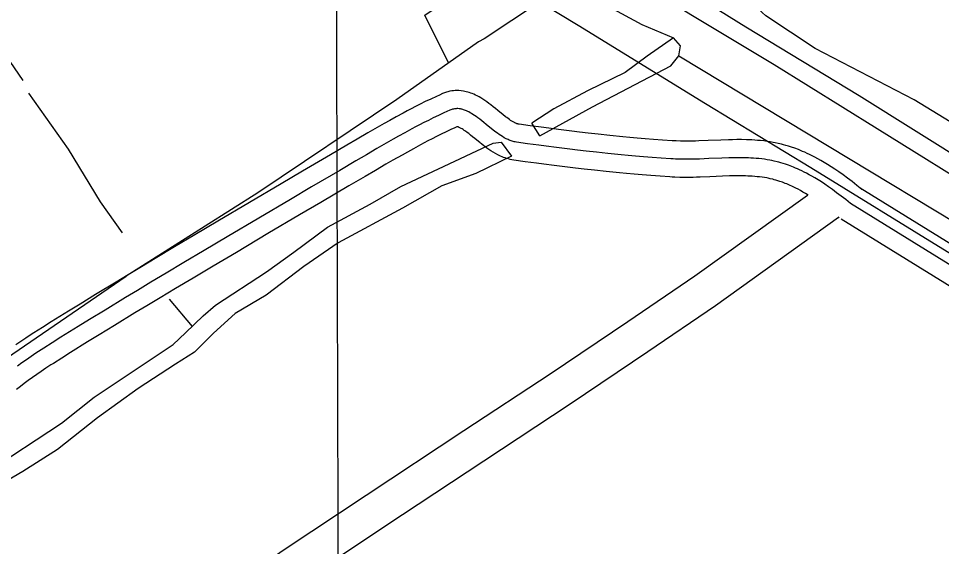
# Model space of a CAD drawing. Extents: x 3355724 to 3393621, y 594744 to 620174.
# Drawn here: x 3385878 to 3386643, y 614825 to 615262 of the extents above; entities that cross this region are included whole.
import ezdxf

# ---------------------------------------------------------------- set-up
doc = ezdxf.new("R2010")
doc.units = 0
for name, color, linetype in [('V-GRID-MAJR', 7, 'Continuous'), ('V-RAIL-TRAK', 7, 'Continuous'), ('V-ROAD-CNTR', 7, 'Continuous'), ('V-TOPO-SHOR', 7, 'Continuous'), ('V-UTIL-LINE', 7, 'Continuous')]:
    doc.layers.add(name, color=color, linetype=linetype)

msp = doc.modelspace()

# ---------------------------------------------------------------- linework, layer by layer
at = {"layer": 'V-GRID-MAJR'}
msp.add_spline([(3386185.128, 600197.427), (3386167.502, 606256.679), (3386149.87, 612317.866), (3386132.239, 618379.073), (3386132.233, 618380.987)], degree=3, dxfattribs=at)
at = {"layer": 'V-RAIL-TRAK'}
for points in [[(3385904.254, 615614.3420000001), (3385937.055, 615589.838), (3385995.91, 615553.515), (3386041.443, 615526.024), (3386138.65, 615465.827), (3386217.471, 615417.843), (3386284.58, 615376.594), (3386346.632, 615338.192), (3386401.222, 615304.992), (3386480.59, 615255.426), (3386574.321, 615198.627), (3386668.869, 615139.72), (3386754.09, 615087.052), (3386854.6240000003, 615025.915)], [(3386835.433, 615018.579), (3386757.396, 615067.3690000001), (3386683.631, 615112.504), (3386589.349, 615171.149), (3386503.861, 615224.079), (3386434.897, 615265.572), (3386347.8140000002, 615319.279), (3386239.688, 615386.22), (3386125.446, 615455.997), (3386093.221, 615475.977), (3386043.69, 615506.329), (3385985.363, 615542.658), (3385911.058, 615588.8470000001), (3385897.295, 615598.6240000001)]]:
    msp.add_lwpolyline(points, dxfattribs=at)
at = {"layer": 'V-ROAD-CNTR'}
for points in [[(3386279.3054037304, 615182.7296079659), (3386274.906412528, 615186.2936008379), (3386272.969416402, 615187.871597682), (3386271.08042018, 615189.3905946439), (3386269.251423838, 615190.8295917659), (3386267.482427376, 615192.176589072), (3386265.77543079, 615193.42758657), (3386264.121434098, 615194.5845842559), (3386262.5164373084, 615195.650582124), (3386260.96044042, 615196.623580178), (3386259.45044344, 615197.508578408), (3386257.982446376, 615198.308576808), (3386256.55544923, 615199.0295753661), (3386255.168452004, 615199.6705740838), (3386253.831454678, 615200.2355729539), (3386252.5324572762, 615200.73257196), (3386251.271459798, 615201.164571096), (3386250.0524622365, 615201.5345703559), (3386248.8884645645, 615201.843569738), (3386247.7714667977, 615202.1015692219), (3386246.5714691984, 615202.335568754), (3386244.6414730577, 615202.615568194), (3386242.766476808, 615202.7685678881), (3386241.0744801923, 615202.806567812), (3386239.589483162, 615202.760567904), (3386238.281485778, 615202.6595681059), (3386236.9894883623, 615202.505568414), (3386235.1274920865, 615202.1775690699), (3386233.599495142, 615201.8095698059), (3386232.36049762, 615201.4515705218), (3386230.756500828, 615200.9015716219), (3386229.286503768, 615200.2995728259), (3386226.5765091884, 615199.0865752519), (3386224.0925141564, 615197.953577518), (3386219.353523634, 615195.7335819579), (3386214.9015325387, 615193.581586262), (3386210.736540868, 615191.515590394), (3386206.8425486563, 615189.5395943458), (3386203.202555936, 615187.6565981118), (3386199.796562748, 615185.8656016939), (3386196.5945691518, 615184.158605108), (3386190.6595810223, 615180.9336115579), (3386185.4705914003, 615178.061617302), (3386180.9356004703, 615175.514622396), (3386173.082616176, 615171.0376313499), (3386167.2066279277, 615167.6446381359), (3386158.479645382, 615162.5596483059), (3386149.824662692, 615157.4896584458), (3386136.4236894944, 615149.634674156), (3386113.0297362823, 615135.8967016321), (3386095.51077132, 615125.58772225), (3386069.267823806, 615110.104753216), (3386043.0338762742, 615094.571784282), (3386023.9109145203, 615083.220806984), (3386007.184947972, 615073.2718268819), (3385992.55597723, 615064.5438443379), (3385979.7650028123, 615056.880859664), (3385968.5800251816, 615050.1548731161), (3385958.7950447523, 615044.2448849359), (3385941.713078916, 615033.8639056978), (3385928.915104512, 615026.0259213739), (3385919.3231236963, 615020.110933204), (3385904.983152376, 615011.2009510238), (3385897.813166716, 615006.7109600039), (3385890.639181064, 615002.195969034), (3385888.3601856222, 615000.7439719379), (3385883.9561944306, 614997.8629777), (3385879.720202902, 614994.998983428), (3385875.668211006, 614992.1769890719)], [(3386269.863422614, 615171.074631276), (3386265.449431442, 615174.6506241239), (3386263.532435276, 615176.211621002), (3386261.742438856, 615177.6516181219), (3386260.0694422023, 615178.96761549), (3386258.504445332, 615180.159613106), (3386257.0414482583, 615181.231610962), (3386255.6724509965, 615182.189609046), (3386254.39045356, 615183.0406073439), (3386253.1894559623, 615183.7916058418), (3386252.06545821, 615184.4506045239), (3386251.012460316, 615185.0246033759), (3386250.02546229, 615185.5226023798), (3386249.10046414, 615185.9506015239), (3386248.2334658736, 615186.316600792), (3386247.4204674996, 615186.6276001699), (3386246.658469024, 615186.888599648), (3386245.9444704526, 615187.1055992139), (3386245.2744717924, 615187.2835988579), (3386244.6464730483, 615187.428598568), (3386244.057474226, 615187.5435983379), (3386242.9534764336, 615187.7035980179), (3386241.986478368, 615187.7825978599), (3386241.1394800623, 615187.801597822), (3386240.398481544, 615187.7785978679), (3386239.749482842, 615187.7285979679), (3386239.1814839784, 615187.660598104), (3386238.186485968, 615187.485598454), (3386237.439487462, 615187.305598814), (3386236.878488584, 615187.143599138), (3386236.0364902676, 615186.8545997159), (3386235.193491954, 615186.5096004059), (3386232.7524968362, 615185.416602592), (3386230.3855015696, 615184.33760475), (3386225.799510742, 615182.1886090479), (3386221.4975193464, 615180.1096132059), (3386217.4635274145, 615178.108617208), (3386213.682534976, 615176.1896210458), (3386210.138542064, 615174.356624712), (3386206.816548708, 615172.609628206), (3386203.703554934, 615170.949631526), (3386197.871566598, 615167.781637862), (3386192.77557679, 615164.9606435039), (3386188.3225856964, 615162.4596485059), (3386180.547601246, 615158.0276573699), (3386174.733612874, 615154.6696640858), (3386166.046630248, 615149.6076742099), (3386157.407647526, 615144.54768433), (3386144.014674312, 615136.696700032), (3386120.63072108, 615122.965727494), (3386103.12575609, 615112.664748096), (3386076.8998085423, 615097.191779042), (3386050.682860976, 615081.668810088), (3386031.5728991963, 615070.3258327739), (3386014.861932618, 615060.385852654), (3386000.252961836, 615051.6688700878), (3385987.483987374, 615044.019885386), (3385976.323009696, 615037.3078988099), (3385966.5680292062, 615031.415910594), (3385949.525063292, 615021.0589313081), (3385936.7690888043, 615013.245946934), (3385927.2181079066, 615007.3569587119), (3385912.922136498, 614998.4739764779), (3385905.7881507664, 614994.0069854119), (3385898.6641650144, 614989.52299438), (3385896.49616935, 614988.1419971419), (3385892.264177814, 614985.3730026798), (3385888.2071859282, 614982.6300081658), (3385884.3151937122, 614979.9200135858), (3385880.5782011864, 614977.2490189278), (3385876.9872083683, 614974.6200241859)], [(3386576.7368088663, 615120.8567317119), (3386572.58481717, 615124.1947250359), (3386568.566825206, 615127.3387187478), (3386564.741832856, 615130.239712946), (3386561.103840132, 615132.9117076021), (3386557.6418470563, 615135.3647026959), (3386554.3518536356, 615137.6126982), (3386551.221859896, 615139.6706940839), (3386548.247865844, 615141.5506903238), (3386545.422871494, 615143.266686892), (3386542.7408768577, 615144.8296837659), (3386540.1978819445, 615146.251680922), (3386537.786886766, 615147.5446783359), (3386535.501891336, 615148.721675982), (3386533.333895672, 615149.791673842), (3386531.2808997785, 615150.7626719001), (3386529.342903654, 615151.641670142), (3386527.5119073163, 615152.4406685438), (3386525.7739107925, 615153.168667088), (3386524.088914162, 615153.844665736), (3386521.0419202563, 615154.9986634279), (3386518.2889257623, 615155.9606615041), (3386515.8519306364, 615156.7486599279), (3386513.700934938, 615157.3956586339), (3386511.800938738, 615157.9296575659), (3386510.07494219, 615158.3826566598), (3386507.1889479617, 615159.0746552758), (3386504.936952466, 615159.5556543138), (3386503.192955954, 615159.8936536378), (3386500.665961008, 615160.329652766), (3386498.1059661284, 615160.7066520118), (3386495.382971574, 615161.0456513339), (3386492.777976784, 615161.3196507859), (3386490.2709817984, 615161.5426503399), (3386487.8479866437, 615161.721649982), (3386485.51499131, 615161.8586497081), (3386483.266995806, 615161.9646494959), (3386481.0610002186, 615162.0416493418), (3386476.938008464, 615162.1236491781), (3386473.06501621, 615162.1346491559), (3386469.46502341, 615162.0956492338), (3386466.098030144, 615162.0236493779), (3386459.931042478, 615161.821649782), (3386449.364063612, 615161.369650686), (3386441.5700792, 615161.0596513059), (3386438.733084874, 615160.9716514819), (3386436.283089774, 615160.913651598), (3386431.957098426, 615160.85765171), (3386428.778104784, 615160.8646516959), (3386426.4551094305, 615160.898651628), (3386422.891116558, 615161.0106514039), (3386421.194119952, 615161.0906512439), (3386419.447123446, 615161.193651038), (3386411.5281392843, 615161.7316499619), (3386404.0761541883, 615162.2846488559), (3386397.0781681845, 615162.8426477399), (3386390.511181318, 615163.3976466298), (3386384.353193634, 615163.9466455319), (3386378.5902051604, 615164.484644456), (3386367.7422268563, 615165.5576423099), (3386358.271245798, 615166.556640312), (3386349.993262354, 615167.4766384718), (3386342.758276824, 615168.3126367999), (3386336.448289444, 615169.06763529), (3386325.396311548, 615170.4436325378), (3386317.14532805, 615171.5146303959), (3386310.982340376, 615172.3366287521), (3386301.749358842, 615173.604626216), (3386292.712376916, 615174.886623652), (3386292.2723777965, 615174.9596235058), (3386291.9643784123, 615175.0246233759), (3386291.6353790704, 615175.10762321), (3386291.278379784, 615175.2126229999), (3386290.8913805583, 615175.3406227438), (3386290.488381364, 615175.4886224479), (3386290.0643822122, 615175.658622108), (3386289.6213830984, 615175.851621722), (3386289.159384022, 615176.0666212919), (3386288.75038484, 615176.268620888), (3386287.686386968, 615176.8386197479), (3386286.6623890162, 615177.438618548), (3386285.6113911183, 615178.100617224), (3386284.5433932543, 615178.8146157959), (3386283.4743953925, 615179.5626143), (3386282.404397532, 615180.343612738), (3386281.364399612, 615181.126611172), (3386279.091404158, 615182.9006076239)], [(3386260.4214414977, 615159.4196545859), (3386255.992450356, 615163.0076474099), (3386254.0954541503, 615164.5516443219), (3386252.404457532, 615165.9126415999), (3386250.887460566, 615167.1056392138), (3386249.5264632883, 615168.14263714), (3386248.307465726, 615169.0356353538), (3386247.2234678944, 615169.794633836), (3386246.2644698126, 615170.4306325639), (3386245.4184715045, 615170.959631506), (3386244.6804729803, 615171.3926306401), (3386244.042474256, 615171.7406299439), (3386243.4954753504, 615172.0156293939), (3386243.0324762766, 615172.2306289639), (3386242.6354770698, 615172.3976286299), (3386242.308477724, 615172.5226283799), (3386242.04547825, 615172.6126281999), (3386241.8364786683, 615172.676628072), (3386241.6604790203, 615172.7236279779), (3386241.5214792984, 615172.755627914), (3386241.543479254, 615172.7516279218), (3386241.2654798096, 615172.791627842), (3386241.206479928, 615172.796627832), (3386241.204479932, 615172.796627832), (3386241.2074799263, 615172.796627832), (3386241.217479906, 615172.7976278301), (3386241.3734795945, 615172.815627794), (3386241.24547985, 615172.7936278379), (3386241.279479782, 615172.801627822), (3386241.396479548, 615172.835627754), (3386241.3164797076, 615172.80762781), (3386241.1004801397, 615172.719627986), (3386238.9284844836, 615171.746629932), (3386236.6784889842, 615170.7216319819), (3386232.2454978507, 615168.643636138), (3386228.093506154, 615166.6376401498), (3386224.19051396, 615164.701644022), (3386220.522521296, 615162.8396477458), (3386217.074528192, 615161.0566513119), (3386213.836534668, 615159.3536547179), (3386210.812540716, 615157.740657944), (3386205.0835521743, 615154.629664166), (3386200.08056218, 615151.8596697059), (3386195.709570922, 615149.4046746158), (3386188.012586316, 615145.01768339), (3386182.2605978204, 615141.6946900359), (3386173.6136151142, 615136.655700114), (3386164.99063236, 615131.6057102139), (3386151.60565913, 615123.7587259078), (3386128.2317058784, 615110.034753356), (3386110.74074086, 615099.741773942), (3386084.5317932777, 615084.278804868), (3386058.3318456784, 615068.7658358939), (3386039.2348838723, 615057.4308585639), (3386022.538917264, 615047.4998784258), (3386007.949946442, 615038.7938958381), (3385995.202971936, 615031.158911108), (3385984.0659942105, 615024.4609245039), (3385974.34101366, 615018.5869362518), (3385957.337047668, 615008.253956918), (3385944.6230730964, 615000.4659724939), (3385935.1130921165, 614994.60298422), (3385920.86112062, 614985.7470019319), (3385913.763134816, 614981.30301082), (3385906.689148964, 614976.8500197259), (3385904.632153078, 614975.5400223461), (3385900.572161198, 614972.88302766), (3385896.694168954, 614970.2610329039), (3385892.9621764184, 614967.6630381), (3385889.3701836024, 614965.095043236), (3385885.9091905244, 614962.5620483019), (3385882.572197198, 614960.066053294), (3385879.3522036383, 614957.612058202), (3385876.2442098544, 614955.202063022)], [(3386567.338827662, 615109.1657550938), (3386563.263835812, 615112.4417485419), (3386559.4118435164, 615115.4557425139), (3386555.7698508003, 615118.2187369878), (3386552.3278576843, 615120.7457319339), (3386549.0738641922, 615123.0517273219), (3386545.9988703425, 615125.15272312), (3386543.092876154, 615127.0637192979), (3386540.346881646, 615128.799715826), (3386537.752886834, 615130.3747126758), (3386535.302891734, 615131.8027098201), (3386532.990896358, 615133.0957072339), (3386530.8079007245, 615134.2667048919), (3386528.7489048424, 615135.3267027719), (3386526.8059087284, 615136.2857008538), (3386524.9739123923, 615137.1526991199), (3386523.245915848, 615137.936697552), (3386521.617919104, 615138.6466961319), (3386520.083922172, 615139.2886948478), (3386518.638925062, 615139.868693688), (3386515.910930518, 615140.901691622), (3386513.5039353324, 615141.74268994), (3386511.381939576, 615142.429688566), (3386509.512943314, 615142.9916874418), (3386507.867946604, 615143.453686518), (3386506.420949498, 615143.8336857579), (3386503.871954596, 615144.444684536), (3386501.9449584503, 615144.856683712), (3386500.4919613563, 615145.1376831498), (3386498.297965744, 615145.5166823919), (3386496.087970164, 615145.841681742), (3386493.6699750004, 615146.14268114), (3386491.326979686, 615146.389680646), (3386489.0559842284, 615146.5916802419), (3386486.8549886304, 615146.7536799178), (3386484.720992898, 615146.8796796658), (3386482.6539970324, 615146.976679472), (3386480.65000104, 615147.046679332), (3386476.767008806, 615147.1236791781), (3386473.124016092, 615147.1346791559), (3386469.7080229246, 615147.09767923), (3386466.5050293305, 615147.0286793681), (3386460.497041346, 615146.8316797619), (3386449.982062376, 615146.38268066), (3386442.099078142, 615146.068681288), (3386439.144084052, 615145.97768147), (3386436.559089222, 615145.9156815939), (3386432.038098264, 615145.85768171), (3386428.65010504, 615145.8646816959), (3386426.1091101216, 615145.9026816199), (3386422.302117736, 615146.021681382), (3386420.399121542, 615146.111681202), (3386418.497125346, 615146.2236809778), (3386410.46514141, 615146.7696798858), (3386402.9251564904, 615147.3286787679), (3386395.8501706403, 615147.89267764), (3386389.2131839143, 615148.4536765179), (3386382.989196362, 615149.0086754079), (3386377.1542080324, 615149.5536743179), (3386366.217229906, 615150.6356721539), (3386356.6572490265, 615151.6436701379), (3386348.3032657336, 615152.571668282), (3386341.0052803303, 615153.415666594), (3386334.6302930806, 615154.1786650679), (3386323.5043153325, 615155.563662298), (3386315.188331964, 615156.6426601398), (3386308.9703444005, 615157.4726584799), (3386299.676362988, 615158.748655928), (3386290.427381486, 615160.0606533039), (3386289.496383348, 615160.2156529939), (3386288.5833851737, 615160.4076526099), (3386287.688386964, 615160.6336521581), (3386286.8113887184, 615160.890651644), (3386285.95039044, 615161.1756510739), (3386285.10539213, 615161.4856504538), (3386284.2773937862, 615161.8186497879), (3386283.4643954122, 615162.171649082), (3386282.666397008, 615162.5436483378), (3386281.883398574, 615162.930647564), (3386280.349401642, 615163.7526459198), (3386278.8714045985, 615164.6186441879), (3386277.447407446, 615165.5156423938), (3386276.074410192, 615166.43264056), (3386274.749412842, 615167.3606387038), (3386273.472415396, 615168.2926368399), (3386272.239417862, 615169.2206349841), (3386269.863422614, 615171.074631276)], [(3386532.162416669, 615116.2207732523), (3386530.082902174, 615117.4827384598), (3386527.86490661, 615118.775735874), (3386525.7839107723, 615119.939733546), (3386523.8289146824, 615120.988731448), (3386521.9959183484, 615121.9317295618), (3386520.2779217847, 615122.779727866), (3386518.666925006, 615123.5427263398), (3386517.1489280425, 615124.231724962), (3386515.723930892, 615124.8527237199), (3386514.393933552, 615125.4087226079), (3386513.1889359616, 615125.8927216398), (3386510.7799407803, 615126.804719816), (3386508.7189449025, 615127.5247183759), (3386506.911948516, 615128.1107172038), (3386505.3249516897, 615128.58771625), (3386503.93495447, 615128.9777154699), (3386502.766956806, 615129.284714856), (3386500.55496123, 615129.8147137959), (3386498.9529644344, 615130.15771311), (3386497.790966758, 615130.3817126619), (3386495.92997048, 615130.703712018), (3386494.0699742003, 615130.976711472), (3386491.956978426, 615131.2397109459), (3386489.8759825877, 615131.459710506), (3386487.8409866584, 615131.6407101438), (3386485.8619906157, 615131.7857098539), (3386483.926994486, 615131.9007096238), (3386482.040998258, 615131.9887094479), (3386480.2390018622, 615132.051709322), (3386476.5960091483, 615132.123709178), (3386473.1830159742, 615132.134709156), (3386469.9510224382, 615132.0997092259), (3386466.9120285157, 615132.033709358), (3386461.063040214, 615131.8417097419), (3386450.60006114, 615131.395710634), (3386442.628077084, 615131.0777112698), (3386439.55508323, 615130.9837114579), (3386436.83508867, 615130.9177115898), (3386432.119098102, 615130.85771171), (3386428.522105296, 615130.8647116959), (3386425.763110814, 615130.906711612), (3386421.713118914, 615131.03271136), (3386419.604123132, 615131.13271116), (3386417.547127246, 615131.253710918), (3386409.402143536, 615131.80770981), (3386401.774158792, 615132.3727086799), (3386394.622173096, 615132.94270754), (3386387.91518651, 615133.5097064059), (3386381.62519909, 615134.0707052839), (3386375.7182109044, 615134.62270418), (3386364.692232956, 615135.713701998), (3386355.043252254, 615136.7306999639), (3386346.613269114, 615137.666698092), (3386339.2522838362, 615138.518696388), (3386332.812296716, 615139.2896948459), (3386321.612319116, 615140.6836920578), (3386313.2313358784, 615141.770689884), (3386306.958348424, 615142.6086882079), (3386297.603367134, 615143.8926856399), (3386288.142386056, 615145.234682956), (3386286.7203889, 615145.471682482), (3386285.2023919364, 615145.790681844), (3386283.7413948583, 615146.1596811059), (3386282.3443976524, 615146.5686802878), (3386281.009400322, 615147.010679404), (3386279.722402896, 615147.4826784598), (3386278.4904053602, 615147.9786774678), (3386277.3074077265, 615148.491676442), (3386276.173409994, 615149.0206753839), (3386275.016412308, 615149.5926742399), (3386273.012416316, 615150.6666720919), (3386271.08042018, 615151.798669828), (3386269.283423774, 615152.9306675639), (3386267.6054271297, 615154.050665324), (3386266.024430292, 615155.1586631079), (3386264.54043326, 615156.2416609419), (3386263.1144361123, 615157.3146587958), (3386260.63544107, 615159.248654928)], [(3387400.7961607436, 614612.3537487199), (3386575.217811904, 615121.9297295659)], [(3385877.8234143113, 614673.9602555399), (3385915.87388601, 614699.540859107), (3385952.04087897, 614722.4082410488), (3385994.252007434, 614751.2719182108), (3386035.1690042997, 614779.7800964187), (3386098.7802189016, 614823.186091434), (3386165.7683703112, 614867.6569310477), (3386246.8611922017, 614921.2376531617), (3386318.4282019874, 614968.3075128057), (3386382.600783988, 615011.5668870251), (3386438.290942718, 615049.3787803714), (3386531.582417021, 615116.2794609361)], [(3387389.52318329, 614601.6847700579), (3386567.338827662, 615109.1657550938)], [(3385896.4753069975, 614650.3503557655), (3385932.26211399, 614674.409140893), (3385968.52912103, 614697.3397589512), (3386011.2939925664, 614726.5820817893), (3386052.1989957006, 614755.0819035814), (3386115.5317810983, 614798.297908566), (3386182.3336296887, 614842.6450689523), (3386263.3728077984, 614896.1903468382), (3386335.0557980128, 614943.3364871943), (3386399.411216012, 614986.7191129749), (3386455.4610572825, 615024.7752196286), (3386557.319810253, 615097.8196210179)], [(3386557.940846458, 615097.474778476), (3386556.999042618, 615098.2318964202)], [(3387373.7402148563, 614593.79878583), (3386559.45984342, 615096.401780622)]]:
    msp.add_lwpolyline(points, dxfattribs=at)
at = {"layer": 'V-TOPO-SHOR'}
for p, q in [((3386309.697, 615165.238), (3386303.1920000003, 615175.671)), ((3386002.599, 615029.976), (3386021.609, 615007.313))]:
    msp.add_line(p, q, dxfattribs=at)
for points in [[(3385639.413, 615564.387), (3385695.846, 615487.321), (3385745.7290000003, 615410.216), (3385801, 615328.38), (3385881.4930000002, 615210.97)], [(3385895.521, 615551.637), (3385946.578, 615518.83), (3386022.514, 615476.934), (3386136.309, 615407.328), (3386240.628, 615345.497), (3386346.829, 615283.312), (3386394.4220000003, 615257.595), (3386420.594, 615246.4890000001)], [(3386892.185, 615025.278), (3386781.0130000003, 615095.289), (3386724.288, 615131.405), (3386619.946, 615195.115), (3386537.997, 615237.692), (3386497.144, 615264.611), (3386484.809, 615275.767)], [(3386309.697, 615165.238), (3386353.327, 615189.397), (3386418.241, 615223.189), (3386424.899, 615231.5260000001), (3386426.302, 615239.7980000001), (3386420.594, 615246.4890000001), (3386398.629, 615231.2170000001), (3386380.394, 615217.866), (3386349.42, 615202.487), (3386321.446, 615187.5210000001), (3386303.1920000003, 615175.671)], [(3386424.899, 615231.5260000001), (3386795.8265188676, 615008.0422707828), (3386911.003251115, 614939.3456728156), (3387356.3773672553, 614664.5191396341)], [(3385886.119, 615200.515), (3385918.94, 615154.357), (3385945.349, 615110.753), (3385963.669, 615085.069)], [(3386041.097, 615025.085), (3386083.188, 615052.604), (3386105.892, 615069.011), (3386133.798, 615089.608), (3386169.23, 615108.789), (3386194.585, 615123.351), (3386225.9420000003, 615137.981), (3386271.108, 615159.156), (3386277.8540000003, 615159.985), (3386286.247, 615148.449), (3386256.762, 615134.213), (3386228.735, 615123.752), (3386195.92, 615105.351), (3386142.586, 615076.572), (3386114.289, 615057.098), (3386083.036, 615033.46), (3386057.44, 615018.098)], [(3385913.3680000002, 614927.334), (3385940.559, 614948.763), (3386005.9250000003, 614992.594), (3386016.267, 615002.0700000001), (3386030.759, 615016.2930000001), (3386041.097, 615025.085)], [(3386057.44, 615018.098), (3386039.512, 615001.853), (3386030.542, 614993.049), (3386023.642, 614986.2760000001), (3386007.821, 614976.169), (3385976.866, 614955.9450000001), (3385943.1350000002, 614931.645), (3385910.04, 614905.579)], [(3385851.125, 614886.411), (3385913.3680000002, 614927.334)], [(3385910.04, 614905.579), (3385881.429, 614887.46), (3385849.579, 614868.768)]]:
    msp.add_lwpolyline(points, dxfattribs=at)
at = {"layer": 'V-UTIL-LINE'}
for points in [[(3386234.257, 615225.742), (3386214.626, 615265.166), (3386383.1520000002, 615378.177), (3386266.0840000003, 615554.586), (3386555.8850000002, 615752.295), (3386600.486, 615781.238), (3386513.704, 615911.079), (3386377.862, 616110.4010000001), (3386311.3000000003, 616206.7710000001), (3386332.245, 616224.202), (3386229.302, 616379.627), (3386114.332, 616546.147), (3386052.466, 616636.626), (3386049.769, 616641.2220000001), (3386017.484, 616689.09), (3386012.802, 616693.661), (3385926.0300000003, 616822.84), (3385901.833, 616859.928)], [(3386734.931, 615017.469), (3386647.414, 615069.312), (3386534.2460000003, 615138.7000000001), (3386447.044, 615191.873), (3386341.529, 615256.725), (3386309.58, 615275.845), (3386263.674, 615245.5650000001), (3386259.074, 615243.2000000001), (3386191.23, 615195.477), (3386076.151, 615118.122), (3385967.011, 615049.143)], [(3383955.768, 613669.676), (3384089.13, 613762.371), (3384247.846, 613868.49), (3384313.39, 613924.6950000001), (3384405.112, 613979.319), (3384555.267, 614078.709), (3384704.554, 614181.336), (3384824.63, 614262.908), (3384925.824, 614331.907), (3384945.897, 614347.707), (3385066.573, 614432.511), (3385104.049, 614460.007), (3385170.4250000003, 614503.853), (3385196.072, 614516.395), (3385326.481, 614606.7490000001), (3385446.551, 614687.1410000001), (3385561.323, 614766.97), (3385604.6950000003, 614797.086), (3385748.983, 614900.031), (3385967.011, 615049.143)]]:
    msp.add_lwpolyline(points, dxfattribs=at)

doc.saveas('drawing.dxf')
